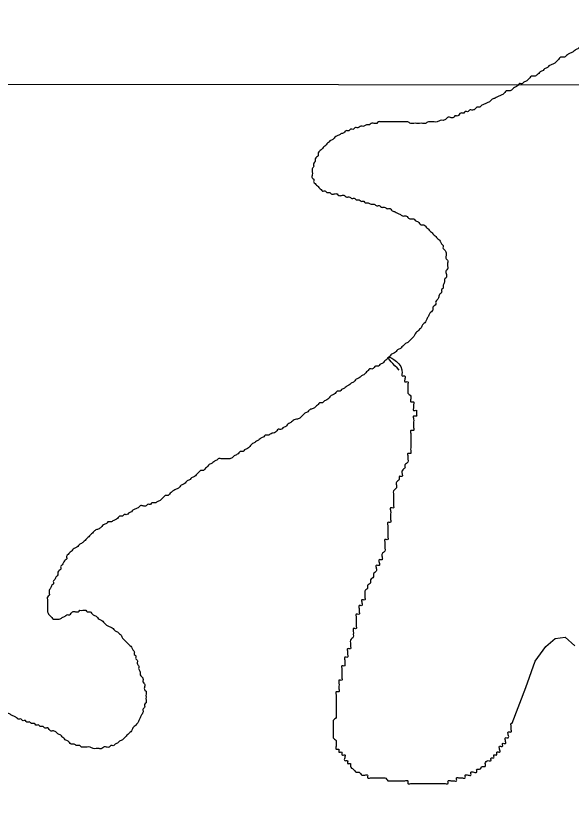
# Model space of a CAD drawing. Extents: x 813775 to 1157140, y 1757555 to 1979907.
# Drawn here: x 1057788 to 1058898, y 1818073 to 1819670 of the extents above; entities that cross this region are included whole.
import ezdxf

# ---------------------------------------------------------------- set-up
doc = ezdxf.new("R2010")
doc.units = 0
doc.layers.add('Level 35', color=7, linetype='Continuous')
doc.layers.add('Level 5', color=7, linetype='Continuous')

msp = doc.modelspace()

# ---------------------------------------------------------------- linework, layer by layer
at = {"layer": 'Level 35'}
msp.add_lwpolyline([(1058780, 1818254.6), (1058807.9, 1818326), (1058826.1, 1818378.5), (1058847.8, 1818408.2), (1058866.1, 1818424.2), (1058886.6, 1818426.4), (1058906, 1818409.3)], dxfattribs=at)
for points in [[(1059015.8, 1819669.5), (1059012.8, 1819666.6), (1059006.9, 1819666.6), (1059004, 1819663.6), (1059001.1, 1819660.7), (1058998.1, 1819657.8), (1058995.2, 1819654.8), (1058992.2, 1819651.9), (1058986.4, 1819648.9), (1058980.5, 1819646), (1058974.6, 1819643), (1058971.6, 1819640.1), (1058965.8, 1819637.2), (1058962.8, 1819634.2), (1058959.9, 1819631.3), (1058954, 1819628.3), (1058948.1, 1819625.4), (1058942.2, 1819622.4), (1058936.3, 1819619.5), (1058930.5, 1819616.5), (1058927.5, 1819613.6), (1058921.6, 1819610.7), (1058915.7, 1819607.7), (1058912.8, 1819604.8), (1058906.9, 1819601.8), (1058904, 1819598.9), (1058898.1, 1819595.9), (1058892.2, 1819593), (1058889.3, 1819590.1), (1058883.4, 1819587.1), (1058877.5, 1819587.1), (1058874.6, 1819584.2), (1058871.6, 1819581.2), (1058868.7, 1819578.3), (1058865.7, 1819575.3), (1058859.8, 1819572.4), (1058854, 1819569.5), (1058851, 1819566.5), (1058845.1, 1819563.6), (1058842.2, 1819560.6), (1058836.3, 1819557.7), (1058833.4, 1819554.7), (1058830.4, 1819551.8), (1058824.5, 1819548.9), (1058818.7, 1819548.9), (1058815.7, 1819545.9), (1058812.8, 1819543), (1058809.8, 1819540), (1058803.9, 1819537.1), (1058801, 1819534.1), (1058795.1, 1819534.1), (1058792.2, 1819531.2), (1058789.2, 1819528.3), (1058783.3, 1819525.3), (1058780.4, 1819522.4), (1058774.5, 1819519.4), (1058768.6, 1819519.4), (1058765.7, 1819516.5), (1058762.8, 1819513.5), (1058756.9, 1819510.6), (1058751, 1819507.7), (1058745.1, 1819504.7), (1058739.2, 1819501.8), (1058736.3, 1819498.8), (1058730.4, 1819495.9), (1058724.5, 1819492.9), (1058718.6, 1819490), (1058715.7, 1819487), (1058709.8, 1819487), (1058706.9, 1819484.1), (1058701, 1819481.2), (1058695.1, 1819481.2), (1058692.1, 1819478.2), (1058686.3, 1819478.2), (1058683.3, 1819475.3), (1058677.4, 1819475.3), (1058674.5, 1819472.3), (1058671.6, 1819469.4), (1058665.7, 1819469.4), (1058662.7, 1819466.4), (1058656.8, 1819466.4), (1058651, 1819466.4), (1058648, 1819463.5), (1058642.1, 1819460.6), (1058636.2, 1819460.6), (1058630.4, 1819457.6), (1058624.5, 1819457.6), (1058618.6, 1819457.6), (1058612.7, 1819457.6), (1058606.8, 1819454.7), (1058600.9, 1819454.7)], [(1058600.9, 1819454.7), (1058595.1, 1819454.7), (1058589.2, 1819454.7), (1058583.3, 1819454.7), (1058577.4, 1819454.7), (1058571.5, 1819457.6), (1058565.6, 1819457.6), (1058559.8, 1819457.6), (1058553.9, 1819457.6), (1058548, 1819457.6), (1058542.1, 1819457.6), (1058536.2, 1819457.6), (1058530.3, 1819457.6), (1058524.4, 1819457.6), (1058518.6, 1819457.6), (1058512.7, 1819457.6), (1058509.7, 1819454.7), (1058503.9, 1819454.7), (1058498, 1819454.7), (1058495, 1819451.7), (1058489.1, 1819451.7), (1058483.3, 1819448.8), (1058477.4, 1819448.8), (1058471.5, 1819445.8), (1058465.6, 1819445.8), (1058462.7, 1819442.9), (1058456.8, 1819442.9), (1058453.8, 1819440), (1058448, 1819440), (1058445, 1819437), (1058439.1, 1819434.1), (1058433.2, 1819431.1), (1058427.4, 1819428.2), (1058424.4, 1819425.2), (1058421.5, 1819422.3), (1058415.6, 1819419.4), (1058412.6, 1819416.4), (1058409.7, 1819413.5), (1058406.8, 1819410.5), (1058403.8, 1819407.6), (1058400.9, 1819404.6), (1058397.9, 1819401.7), (1058395, 1819398.8), (1058392.1, 1819395.8), (1058392.1, 1819389.9), (1058389.1, 1819387), (1058386.2, 1819384), (1058386.2, 1819378.2), (1058383.2, 1819375.2), (1058383.2, 1819369.3), (1058380.3, 1819363.4), (1058380.3, 1819357.5), (1058380.3, 1819351.7), (1058380.3, 1819345.8), (1058383.2, 1819342.8), (1058383.2, 1819336.9), (1058386.2, 1819334), (1058389.1, 1819331.1), (1058392.1, 1819328.1), (1058395, 1819325.2), (1058397.9, 1819322.2), (1058400.9, 1819319.3), (1058406.8, 1819319.3), (1058409.7, 1819316.3), (1058415.6, 1819316.3), (1058418.5, 1819313.4), (1058424.4, 1819313.4), (1058430.3, 1819313.4), (1058433.2, 1819310.5), (1058439.1, 1819310.5), (1058445, 1819310.5), (1058448, 1819307.5), (1058453.8, 1819307.5), (1058459.7, 1819304.6), (1058465.6, 1819304.6), (1058468.5, 1819301.6), (1058474.4, 1819301.6), (1058477.4, 1819298.7), (1058483.3, 1819298.7), (1058486.2, 1819295.7), (1058492.1, 1819295.7), (1058498, 1819292.8), (1058503.9, 1819292.8), (1058509.7, 1819289.9), (1058515.6, 1819289.9), (1058518.6, 1819286.9), (1058524.4, 1819286.9), (1058530.3, 1819284), (1058536.2, 1819284), (1058539.2, 1819281), (1058545, 1819278.1)], [(1058545, 1819278.1), (1058550.9, 1819275.1), (1058556.8, 1819272.2), (1058562.7, 1819269.3), (1058568.6, 1819269.3), (1058571.5, 1819266.3), (1058577.4, 1819263.4), (1058583.3, 1819263.4), (1058586.2, 1819260.4), (1058592.1, 1819257.5), (1058595.1, 1819254.5), (1058598, 1819251.6), (1058603.9, 1819251.6), (1058606.8, 1819248.7), (1058609.8, 1819245.7), (1058612.7, 1819242.8), (1058615.7, 1819239.8), (1058618.6, 1819236.9), (1058621.5, 1819233.9), (1058624.5, 1819231), (1058627.4, 1819228), (1058630.4, 1819225.1), (1058633.3, 1819222.2), (1058636.2, 1819219.2), (1058639.2, 1819213.3), (1058642.1, 1819210.4), (1058642.1, 1819204.5), (1058645.1, 1819201.6), (1058648, 1819195.7), (1058648, 1819189.8), (1058648, 1819183.9), (1058651, 1819181), (1058651, 1819175.1), (1058651, 1819169.2), (1058651, 1819163.3), (1058648, 1819160.4), (1058648, 1819154.5), (1058648, 1819145.6), (1058645.1, 1819142.7), (1058645.1, 1819136.8), (1058642.1, 1819130.9), (1058642.1, 1819125), (1058639.2, 1819122.1), (1058639.2, 1819116.2), (1058636.2, 1819113.3), (1058633.3, 1819107.4), (1058630.4, 1819101.5), (1058627.4, 1819098.5), (1058627.4, 1819092.7), (1058624.5, 1819089.7), (1058621.5, 1819086.8), (1058621.5, 1819080.9), (1058618.6, 1819077.9), (1058615.7, 1819075), (1058612.7, 1819069.1), (1058609.8, 1819063.2), (1058606.8, 1819057.3), (1058603.9, 1819054.4), (1058600.9, 1819051.5), (1058598, 1819045.6), (1058595.1, 1819042.6), (1058592.1, 1819039.7), (1058589.2, 1819036.7), (1058586.2, 1819033.8), (1058583.3, 1819027.9), (1058580.3, 1819025), (1058577.4, 1819022), (1058574.5, 1819019.1), (1058571.5, 1819016.1), (1058565.6, 1819013.2), (1058562.7, 1819010.3), (1058559.8, 1819007.3), (1058556.8, 1819004.4), (1058550.9, 1819001.4), (1058548, 1818998.5), (1058545, 1818995.5), (1058539.2, 1818992.6), (1058536.2, 1818989.7), (1058533.3, 1818986.7), (1058530.3, 1818983.8), (1058527.4, 1818980.8), (1058524.4, 1818977.9), (1058521.5, 1818974.9), (1058515.6, 1818972), (1058512.7, 1818969), (1058506.8, 1818969), (1058503.9, 1818966.1), (1058500.9, 1818963.2), (1058495, 1818963.2), (1058492.1, 1818960.2), (1058489.1, 1818957.3)], [(1058554.4, 1818960.8), (1058533.3, 1818986.7), (1058560.1, 1818955.1), (1058560.1, 1818949.3), (1058565.8, 1818949.3), (1058565.8, 1818943.6), (1058565.8, 1818937.8), (1058571.6, 1818937.8), (1058571.6, 1818932.1), (1058571.6, 1818926.3), (1058571.6, 1818920.6), (1058571.6, 1818914.8), (1058577.3, 1818909.1), (1058577.3, 1818903.4), (1058577.3, 1818897.6), (1058583.1, 1818897.6), (1058583.1, 1818891.9), (1058583.1, 1818886.1), (1058583.1, 1818880.4), (1058588.8, 1818880.4), (1058588.8, 1818874.6), (1058588.8, 1818868.9), (1058583.1, 1818868.9), (1058583.1, 1818863.1), (1058583.1, 1818857.4), (1058583.1, 1818851.7), (1058583.1, 1818845.9), (1058583.1, 1818840.2), (1058577.3, 1818840.2), (1058577.3, 1818834.4), (1058577.3, 1818828.7), (1058577.3, 1818822.9), (1058577.3, 1818817.2), (1058577.3, 1818811.4), (1058577.3, 1818805.7), (1058577.3, 1818800), (1058577.3, 1818794.2), (1058571.6, 1818794.2), (1058571.6, 1818788.5), (1058571.6, 1818782.7), (1058571.6, 1818777), (1058565.8, 1818771.2), (1058565.8, 1818765.5), (1058560.1, 1818759.7), (1058560.1, 1818754), (1058560.1, 1818748.3), (1058554.4, 1818748.3), (1058554.4, 1818742.5), (1058548.6, 1818736.8), (1058548.6, 1818731), (1058548.6, 1818725.3), (1058542.9, 1818719.5), (1058542.9, 1818713.8), (1058542.9, 1818708), (1058542.9, 1818702.3), (1058542.9, 1818696.6), (1058542.9, 1818690.8), (1058542.9, 1818685.1), (1058537.1, 1818685.1), (1058537.1, 1818679.3), (1058537.1, 1818673.6), (1058537.1, 1818667.8), (1058537.1, 1818662.1), (1058537.1, 1818656.3), (1058531.4, 1818656.3), (1058531.4, 1818650.6), (1058531.4, 1818644.9), (1058531.4, 1818639.1), (1058531.4, 1818633.4), (1058531.4, 1818627.6), (1058531.4, 1818621.9), (1058525.7, 1818621.9), (1058525.7, 1818616.1), (1058525.7, 1818610.4), (1058525.7, 1818604.6), (1058525.7, 1818598.9), (1058519.9, 1818593.2), (1058519.9, 1818587.4), (1058519.9, 1818581.7), (1058514.2, 1818581.7), (1058514.2, 1818575.9), (1058514.2, 1818570.2), (1058508.4, 1818570.2), (1058508.4, 1818564.4), (1058508.4, 1818558.7), (1058502.7, 1818552.9), (1058502.7, 1818547.2), (1058496.9, 1818541.5), (1058496.9, 1818535.7), (1058491.2, 1818530), (1058491.2, 1818524.2)], [(1058489.1, 1818957.3), (1058486.2, 1818954.3), (1058483.3, 1818951.4), (1058477.4, 1818948.4), (1058474.4, 1818945.5), (1058468.5, 1818942.6), (1058465.6, 1818939.6), (1058462.7, 1818936.7), (1058456.8, 1818933.7), (1058453.8, 1818930.8), (1058448, 1818927.8), (1058445, 1818924.9), (1058439.1, 1818922), (1058436.2, 1818919), (1058430.3, 1818919), (1058427.4, 1818916.1), (1058424.4, 1818913.1), (1058418.5, 1818910.2), (1058415.6, 1818907.2), (1058412.6, 1818904.3), (1058409.7, 1818901.4), (1058403.8, 1818898.4), (1058400.9, 1818895.5), (1058395, 1818895.5), (1058392.1, 1818892.5), (1058389.1, 1818889.6), (1058386.2, 1818886.6), (1058380.3, 1818883.7), (1058374.4, 1818880.8), (1058371.5, 1818877.8), (1058365.6, 1818874.9), (1058362.6, 1818871.9), (1058359.7, 1818869), (1058356.7, 1818866), (1058350.9, 1818863.1), (1058342, 1818860.2), (1058339.1, 1818857.2), (1058333.2, 1818854.3), (1058330.3, 1818851.3), (1058327.3, 1818848.4), (1058321.4, 1818845.4), (1058318.5, 1818842.5), (1058312.6, 1818842.5), (1058309.7, 1818839.5), (1058306.7, 1818836.6), (1058297.9, 1818833.7), (1058292, 1818830.7), (1058286.1, 1818830.7), (1058283.2, 1818827.8), (1058277.3, 1818824.8), (1058274.4, 1818821.9), (1058268.5, 1818818.9), (1058265.5, 1818816), (1058259.7, 1818813.1), (1058256.7, 1818810.1), (1058250.8, 1818804.2), (1058245, 1818801.3), (1058242, 1818798.3), (1058236.1, 1818798.3), (1058233.2, 1818795.4), (1058230.2, 1818792.5), (1058224.4, 1818789.5), (1058221.4, 1818786.6), (1058215.5, 1818783.6), (1058209.6, 1818783.6), (1058203.8, 1818783.6), (1058197.9, 1818783.6), (1058192, 1818783.6), (1058189.1, 1818780.7), (1058183.2, 1818777.7), (1058180.2, 1818774.8), (1058174.3, 1818771.9), (1058171.4, 1818768.9), (1058168.5, 1818766), (1058165.5, 1818763), (1058162.6, 1818760.1), (1058156.7, 1818760.1), (1058153.7, 1818757.1), (1058150.8, 1818754.2), (1058147.9, 1818751.3), (1058144.9, 1818748.3), (1058139, 1818745.4), (1058136.1, 1818742.4), (1058130.2, 1818739.5), (1058127.3, 1818736.5), (1058124.3, 1818733.6), (1058118.4, 1818730.7), (1058115.5, 1818727.7), (1058112.6, 1818724.8), (1058106.7, 1818721.8), (1058100.8, 1818718.9)], [(1058100.8, 1818718.9), (1058097.8, 1818715.9), (1058094.9, 1818713), (1058092, 1818710), (1058086.1, 1818710), (1058083.1, 1818707.1), (1058080.2, 1818704.2), (1058077.3, 1818701.2), (1058071.4, 1818698.3), (1058065.5, 1818695.3), (1058059.6, 1818695.3), (1058056.7, 1818692.4), (1058050.8, 1818692.4), (1058047.8, 1818689.4), (1058041.9, 1818689.4), (1058036.1, 1818689.4), (1058033.1, 1818686.5), (1058027.2, 1818683.6), (1058021.4, 1818680.6), (1058018.4, 1818677.7), (1058012.5, 1818674.7), (1058009.6, 1818671.8), (1058003.7, 1818671.8), (1058000.8, 1818668.8), (1057994.9, 1818668.8), (1057991.9, 1818665.9), (1057989, 1818663), (1057983.1, 1818660), (1057977.2, 1818657.1), (1057971.3, 1818657.1), (1057968.4, 1818654.1), (1057962.5, 1818651.2), (1057959.6, 1818648.2), (1057956.6, 1818645.3), (1057950.7, 1818642.4), (1057944.9, 1818639.4), (1057941.9, 1818636.5), (1057939, 1818633.5), (1057936, 1818630.6), (1057933.1, 1818627.6), (1057930.1, 1818624.7), (1057927.2, 1818621.8), (1057924.3, 1818618.8), (1057921.3, 1818615.9), (1057915.4, 1818612.9), (1057912.5, 1818610), (1057909.6, 1818607), (1057903.7, 1818604.1), (1057900.7, 1818601.1), (1057897.8, 1818598.2), (1057894.8, 1818595.3), (1057891.9, 1818592.3), (1057889, 1818589.4), (1057889, 1818583.5), (1057886, 1818580.5), (1057883.1, 1818577.6), (1057880.1, 1818571.7), (1057877.2, 1818568.8), (1057877.2, 1818562.9), (1057874.3, 1818559.9), (1057871.3, 1818557), (1057871.3, 1818551.1), (1057868.4, 1818548.2), (1057865.4, 1818542.3), (1057862.5, 1818539.3), (1057862.5, 1818533.5), (1057859.5, 1818530.5), (1057856.6, 1818524.6), (1057853.7, 1818518.7), (1057853.7, 1818509.9), (1057850.7, 1818507), (1057850.7, 1818501.1), (1057850.7, 1818495.2), (1057850.7, 1818489.3), (1057850.7, 1818483.4), (1057850.7, 1818477.5), (1057853.7, 1818471.6), (1057856.6, 1818468.7), (1057859.5, 1818465.8), (1057862.5, 1818462.8), (1057868.4, 1818462.8), (1057874.3, 1818462.8), (1057880.1, 1818465.8), (1057886, 1818468.7), (1057889, 1818471.6), (1057894.8, 1818471.6), (1057897.8, 1818474.6), (1057900.7, 1818477.5), (1057906.6, 1818477.5), (1057912.5, 1818477.5), (1057915.4, 1818480.5)], [(1058491.2, 1818524.2), (1058485.5, 1818518.5), (1058485.5, 1818512.7), (1058485.5, 1818507), (1058485.5, 1818501.2), (1058479.7, 1818501.2), (1058479.7, 1818495.5), (1058479.7, 1818489.8), (1058474, 1818489.8), (1058474, 1818484), (1058474, 1818478.3), (1058474, 1818472.5), (1058468.2, 1818472.5), (1058468.2, 1818466.8), (1058468.2, 1818461), (1058468.2, 1818455.3), (1058468.2, 1818449.5), (1058468.2, 1818443.8), (1058462.5, 1818443.8), (1058462.5, 1818438.1), (1058462.5, 1818432.3), (1058462.5, 1818426.6), (1058456.7, 1818420.8), (1058456.7, 1818415.1), (1058456.7, 1818409.3), (1058456.7, 1818403.6), (1058451, 1818403.6), (1058451, 1818397.8), (1058451, 1818392.1), (1058451, 1818386.4), (1058445.3, 1818386.4), (1058445.3, 1818380.6), (1058445.3, 1818374.9), (1058445.3, 1818369.1), (1058439.5, 1818369.1), (1058439.5, 1818363.4), (1058439.5, 1818357.6), (1058439.5, 1818351.9), (1058439.5, 1818346.1), (1058439.5, 1818340.4), (1058433.8, 1818340.4), (1058433.8, 1818334.7), (1058433.8, 1818328.9), (1058433.8, 1818323.2), (1058433.8, 1818317.4), (1058428, 1818317.4), (1058428, 1818311.7), (1058428, 1818305.9), (1058428, 1818300.2), (1058428, 1818294.4), (1058428, 1818288.7), (1058428, 1818283), (1058428, 1818277.2), (1058428, 1818271.5), (1058428, 1818265.7), (1058422.3, 1818260), (1058422.3, 1818254.2), (1058422.3, 1818248.5), (1058422.3, 1818242.7), (1058422.3, 1818237), (1058422.3, 1818231.3), (1058422.3, 1818225.5), (1058428, 1818219.8), (1058428, 1818214), (1058428, 1818208.3), (1058428, 1818202.5), (1058433.8, 1818202.5), (1058433.8, 1818196.8), (1058439.5, 1818196.8), (1058439.5, 1818191), (1058445.3, 1818191), (1058445.3, 1818185.3), (1058445.3, 1818179.6), (1058451, 1818179.6), (1058451, 1818173.8), (1058456.7, 1818173.8), (1058456.7, 1818168.1), (1058462.5, 1818162.3), (1058468.2, 1818156.6), (1058474, 1818156.6), (1058479.7, 1818150.8), (1058485.5, 1818150.8), (1058491.2, 1818150.8), (1058491.2, 1818145.1), (1058496.9, 1818145.1), (1058502.7, 1818145.1), (1058508.4, 1818145.1), (1058514.2, 1818145.1), (1058519.9, 1818145.1), (1058525.7, 1818145.1), (1058531.4, 1818139.3)], [(1057915.4, 1818480.5), (1057921.3, 1818480.5), (1057927.2, 1818480.5), (1057930.1, 1818477.5), (1057936, 1818477.5), (1057939, 1818474.6), (1057941.9, 1818471.6), (1057947.8, 1818468.7), (1057950.7, 1818465.8), (1057953.7, 1818462.8), (1057959.6, 1818459.9), (1057962.5, 1818456.9), (1057965.5, 1818454), (1057968.4, 1818451), (1057974.3, 1818448.1), (1057980.2, 1818445.2), (1057983.1, 1818442.2), (1057986, 1818439.3), (1057991.9, 1818436.3), (1057994.9, 1818433.4), (1057997.8, 1818430.4), (1058000.8, 1818424.6), (1058003.7, 1818421.6), (1058006.6, 1818418.7), (1058009.6, 1818415.7), (1058012.5, 1818412.8), (1058015.5, 1818409.8), (1058018.4, 1818406.9), (1058021.4, 1818401), (1058024.3, 1818398.1), (1058024.3, 1818392.2), (1058027.2, 1818389.2), (1058027.2, 1818383.4), (1058030.2, 1818380.4), (1058030.2, 1818374.5), (1058033.1, 1818368.6), (1058033.1, 1818362.8), (1058036.1, 1818356.9), (1058036.1, 1818351), (1058039, 1818348), (1058041.9, 1818342.1), (1058041.9, 1818336.3), (1058044.9, 1818333.3), (1058044.9, 1818327.4), (1058044.9, 1818321.5), (1058047.8, 1818318.6), (1058047.8, 1818312.7), (1058047.8, 1818306.8), (1058047.8, 1818300.9), (1058047.8, 1818295.1), (1058044.9, 1818292.1), (1058044.9, 1818286.2), (1058041.9, 1818283.3), (1058041.9, 1818277.4), (1058039, 1818271.5), (1058036.1, 1818265.6), (1058033.1, 1818259.7), (1058030.2, 1818253.9), (1058027.2, 1818250.9), (1058024.3, 1818248), (1058021.4, 1818245), (1058018.4, 1818239.1), (1058015.5, 1818236.2), (1058012.5, 1818233.3), (1058009.6, 1818230.3), (1058006.6, 1818227.4), (1058003.7, 1818224.4), (1058000.8, 1818221.5), (1057994.9, 1818218.5), (1057991.9, 1818215.6), (1057986, 1818212.6), (1057983.1, 1818209.7), (1057977.2, 1818209.7), (1057974.3, 1818206.8), (1057968.4, 1818206.8), (1057962.5, 1818206.8), (1057959.6, 1818203.8), (1057953.7, 1818203.8), (1057947.8, 1818203.8), (1057941.9, 1818203.8), (1057936, 1818206.8), (1057930.1, 1818206.8), (1057924.3, 1818206.8), (1057918.4, 1818206.8), (1057915.4, 1818209.7), (1057909.6, 1818209.7), (1057903.7, 1818212.6), (1057897.8, 1818212.6), (1057894.8, 1818215.6), (1057891.9, 1818218.5), (1057886, 1818221.5)], [(1057886, 1818221.5), (1057883.1, 1818224.4), (1057880.1, 1818227.4), (1057877.2, 1818230.3), (1057871.3, 1818233.3), (1057868.4, 1818236.2), (1057862.5, 1818239.1), (1057856.6, 1818239.1), (1057853.7, 1818242.1), (1057850.7, 1818245), (1057844.8, 1818245), (1057841.9, 1818248), (1057836, 1818248), (1057833.1, 1818250.9), (1057827.2, 1818250.9), (1057824.2, 1818253.9), (1057818.4, 1818253.9), (1057815.4, 1818256.8), (1057809.5, 1818256.8), (1057806.6, 1818259.7), (1057800.7, 1818259.7), (1057797.8, 1818262.7), (1057791.9, 1818262.7), (1057788.9, 1818265.6), (1057783, 1818268.6), (1057777.2, 1818271.5), (1057771.3, 1818274.5), (1057765.4, 1818274.5), (1057762.5, 1818277.4), (1057756.6, 1818277.4), (1057750.7, 1818280.3), (1057744.8, 1818280.3), (1057741.9, 1818283.3), (1057736, 1818286.2), (1057730.1, 1818286.2), (1057727.1, 1818289.2), (1057721.3, 1818292.1), (1057715.4, 1818292.1), (1057712.4, 1818295.1), (1057706.6, 1818295.1), (1057703.6, 1818298), (1057697.7, 1818298), (1057691.8, 1818298), (1057686, 1818298), (1057683, 1818295.1), (1057677.1, 1818295.1), (1057674.2, 1818292.1), (1057668.3, 1818292.1), (1057665.4, 1818289.2), (1057659.5, 1818286.2), (1057653.6, 1818283.3), (1057647.7, 1818280.3), (1057644.8, 1818277.4), (1057638.9, 1818274.5), (1057635.9, 1818271.5), (1057633, 1818268.6), (1057630.1, 1818265.6), (1057627.1, 1818262.7), (1057624.2, 1818259.7), (1057621.2, 1818256.8), (1057618.3, 1818253.9), (1057615.3, 1818250.9), (1057612.4, 1818245), (1057609.5, 1818242.1), (1057606.5, 1818236.2), (1057603.6, 1818230.3), (1057600.6, 1818224.4), (1057597.7, 1818218.5), (1057597.7, 1818212.6), (1057594.8, 1818209.7), (1057591.8, 1818206.8), (1057588.9, 1818200.9), (1057585.9, 1818197.9), (1057585.9, 1818192), (1057583, 1818186.2), (1057583, 1818180.3), (1057580, 1818177.3), (1057580, 1818171.4), (1057577.1, 1818165.6), (1057577.1, 1818159.7), (1057574.2, 1818156.7), (1057574.2, 1818150.8), (1057571.2, 1818147.9), (1057571.2, 1818142), (1057568.3, 1818136.1), (1057568.3, 1818130.2), (1057567.5, 1818125.5), (1057568.6, 1818072.8)], [(1058531.4, 1818139.3), (1058537.1, 1818139.3), (1058542.9, 1818139.3), (1058548.6, 1818139.3), (1058554.4, 1818139.3), (1058560.1, 1818139.3), (1058565.8, 1818139.3), (1058571.6, 1818139.3), (1058571.6, 1818133.6), (1058577.3, 1818133.6), (1058583.1, 1818133.6), (1058588.8, 1818133.6), (1058594.6, 1818133.6), (1058600.3, 1818133.6), (1058606, 1818133.6), (1058611.8, 1818133.6), (1058617.5, 1818133.6), (1058623.3, 1818133.6), (1058629, 1818133.6), (1058634.8, 1818133.6), (1058640.5, 1818133.6), (1058646.2, 1818133.6), (1058652, 1818133.6), (1058652, 1818139.3), (1058657.7, 1818139.3), (1058663.5, 1818139.3), (1058669.2, 1818139.3), (1058669.2, 1818145.1), (1058674.9, 1818145.1), (1058680.7, 1818145.1), (1058686.4, 1818145.1), (1058686.4, 1818150.8), (1058692.2, 1818150.8), (1058697.9, 1818150.8), (1058697.9, 1818156.6), (1058703.7, 1818156.6), (1058709.4, 1818156.6), (1058709.4, 1818162.3), (1058715.1, 1818162.3), (1058720.9, 1818168.1), (1058726.6, 1818168.1), (1058726.6, 1818173.8), (1058732.4, 1818179.6), (1058738.1, 1818179.6), (1058738.1, 1818185.3), (1058743.9, 1818185.3), (1058743.9, 1818191), (1058749.6, 1818191), (1058749.6, 1818196.8), (1058755.3, 1818196.8), (1058755.3, 1818202.5), (1058755.3, 1818208.3), (1058761.1, 1818208.3), (1058761.1, 1818214), (1058766.8, 1818214), (1058766.8, 1818219.8), (1058766.8, 1818225.5), (1058772.6, 1818225.5), (1058772.6, 1818231.3), (1058772.6, 1818237), (1058778.3, 1818237), (1058778.3, 1818242.7), (1058778.3, 1818248.5), (1058778.3, 1818254.2), (1058780, 1818254.6)]]:
    msp.add_spline(points, degree=3, dxfattribs=at)
at = {"layer": 'Level 5'}
msp.add_lwpolyline([(1052277.6, 1819538.2), (1062535.4, 1819528.4)], dxfattribs=at)

doc.saveas('drawing.dxf')
